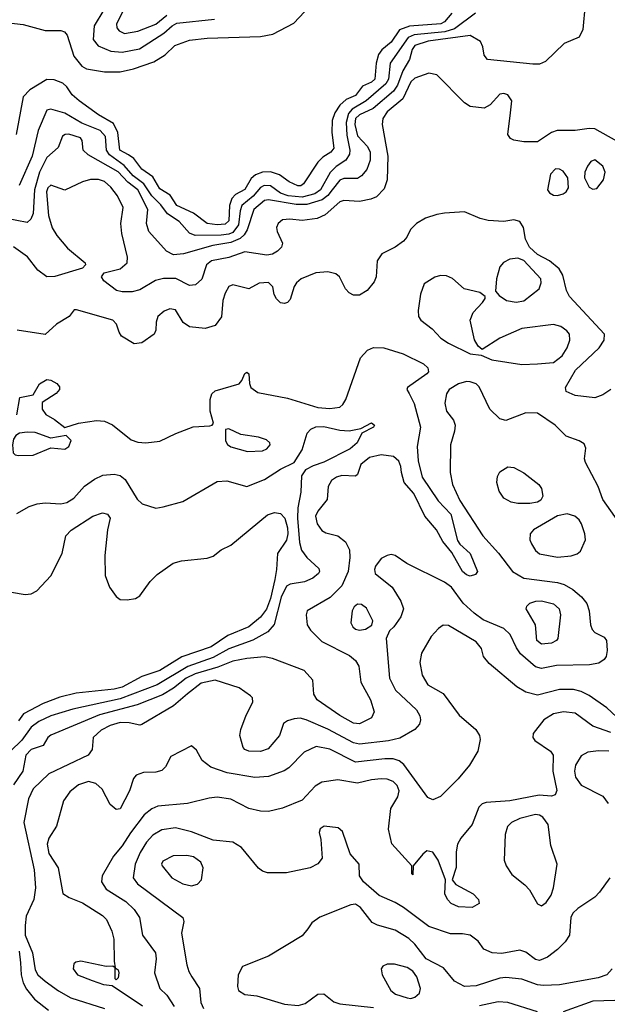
# Model space of a CAD drawing. Extents: x 1173029 to 1307123, y 522559 to 678521.
# Tile 340 of 623: x 1297817 to 1300787, y 531825 to 536806. Entities that reach past the tile are written whole.
import ezdxf

# ---------------------------------------------------------------- set-up
doc = ezdxf.new("R2010")
doc.units = 0

msp = doc.modelspace()

# ---------------------------------------------------------------- linework, layer by layer
at = {"layer": '0CON10XD'}
for points in [[(1300675.5, 536884.5), (1300664.3, 536755.7), (1300645, 536716.9), (1300570, 536685), (1300475.7, 536594.3), (1300445, 536580.8), (1300410.6, 536580.6), (1300182.5, 536605), (1300165.8, 536625.8), (1300158, 536668), (1300145.6, 536695), (1300095, 536726), (1299882.5, 536697.5), (1299815, 536675.7), (1299800.2, 536655), (1299787.2, 536605), (1299753.3, 536546.7), (1299727.1, 536475), (1299706.7, 536443.3), (1299603.2, 536356.8), (1299535, 536324.5), (1299514.3, 536305), (1299511.7, 536275), (1299525, 536218.9), (1299575, 536163.3), (1299588.7, 536135), (1299588, 536095), (1299571.7, 536048.3), (1299545, 536015.4), (1299525, 536002.4), (1299455, 536001.7), (1299435, 535994.2), (1299395.8, 535945), (1299374.1, 535915.9), (1299345.9, 535894.1), (1299268.6, 535871.4), (1299215, 535870.5), (1299075, 535895.2), (1299055, 535890.9), (1299000.3, 535845), (1298967.7, 535742.3), (1298952.4, 535717.6), (1298931, 535699), (1298885, 535679.3), (1298794, 535664), (1298645, 535621.4), (1298595, 535616.2), (1298559.4, 535635), (1298470, 535735), (1298458.5, 535775), (1298464.2, 535845), (1298414.9, 535944.9), (1298363.1, 535983.1), (1298315, 536036.7), (1298162.6, 536122.6), (1298138.1, 536145), (1298132.5, 536195), (1298125, 536208.1), (1298065, 536226.6), (1298046.7, 536225), (1298033.7, 536216.3), (1298011.2, 536158.8), (1297955, 536108.5), (1297917.2, 536035), (1297892.1, 535945), (1297885, 535826), (1297874.2, 535795.8), (1297855, 535778.9), (1297750.8, 535799.2)], [(1297675, 536800), (1297835, 536781.2), (1297945, 536750.7), (1298025, 536750.5), (1298043.3, 536743.3), (1298056.7, 536726.7), (1298090.7, 536620.7), (1298131.1, 536571.1), (1298155, 536557.1), (1298245, 536542.2), (1298325, 536541.5), (1298392.6, 536557.4), (1298495, 536592.2), (1298552.2, 536627.8), (1298600.8, 536675), (1298675, 536701.8), (1298765, 536712.1), (1299035, 536720.5), (1299097.4, 536732.6), (1299202.2, 536787.8), (1299257.5, 536845)], [(1300001.2, 536838.8), (1299964.4, 536795), (1299945.7, 536785), (1299787.9, 536772.1), (1299736.6, 536753.4), (1299695, 536692.3), (1299647.6, 536652.4), (1299630.7, 536629.3), (1299618.3, 536585), (1299611.8, 536505), (1299595, 536490.3), (1299550, 536470), (1299515, 536421.9), (1299467.9, 536402.1), (1299435, 536373.6), (1299409.6, 536335), (1299396.2, 536295), (1299395.4, 536234.6), (1299404.4, 536155), (1299389.4, 536135), (1299350, 536110), (1299324.7, 536085.3), (1299252.2, 535975), (1299238, 535965), (1299223.8, 535965), (1299179.2, 535985), (1299130, 536020), (1299085.3, 536035.3), (1299045, 536034.2), (1299008.4, 536021.6), (1298987.7, 536002.3), (1298955, 535946.1), (1298908.3, 535921.7), (1298889, 535901), (1298877.1, 535865), (1298875, 535788), (1298855, 535771.4), (1298815, 535767.1), (1298764.2, 535775), (1298696.4, 535826.4), (1298611.5, 535865), (1298578.1, 535918.1), (1298525, 535949.2), (1298490.4, 536010.4), (1298435, 536048.7), (1298394.1, 536104.1), (1298367.9, 536122.1), (1298323.7, 536145), (1298313.9, 536235), (1298291, 536281), (1298215.6, 536325), (1298116.9, 536395), (1298082.9, 536425), (1298055.6, 536465.6), (1298034.5, 536484.5), (1297991.7, 536501.7), (1297955, 536502.2), (1297868.5, 536451.5), (1297835.4, 536415), (1297799.4, 536225)], [(1300121.1, 536838.9), (1300015, 536759.6), (1299966.3, 536743.7), (1299811.7, 536728.3), (1299781.2, 536715), (1299690.3, 536585), (1299680.7, 536505), (1299668.3, 536481.7), (1299568.5, 536395), (1299497.6, 536352.4), (1299478.9, 536331.1), (1299467.4, 536285), (1299471.4, 536221.4), (1299486.1, 536145), (1299483.8, 536125), (1299465.1, 536094.9), (1299416.6, 536063.4), (1299387, 536033), (1299336.9, 535945), (1299308.6, 535925), (1299245, 535908), (1299175, 535914.5), (1299135, 535927.4), (1299085, 535964.5), (1299053, 535967), (1299035, 535957.3), (1298996.9, 535913.1), (1298939.9, 535865), (1298931, 535839), (1298922.7, 535767.3), (1298895, 535729.6), (1298875, 535720.3), (1298835, 535715.3), (1298704.5, 535714.5), (1298675, 535725.8), (1298623.4, 535785), (1298565, 535823), (1298529.9, 535869.9), (1298484.9, 535914.9), (1298445, 535974.6), (1298390.6, 536015), (1298345, 536068.5), (1298271.2, 536121.2), (1298256.4, 536146.4), (1298250.8, 536215), (1298223.5, 536245), (1298132, 536282), (1298045, 536333.3), (1297975, 536352.7), (1297955, 536348.1), (1297910, 536245), (1297879.6, 536115), (1297813.7, 535966.3)], [(1298243.2, 536855), (1298194.1, 536775), (1298187.7, 536705), (1298213.3, 536673.3), (1298277.1, 536647.1), (1298335, 536641.4), (1298422.7, 536657.3), (1298545, 536736.9), (1298587.2, 536775), (1298611.7, 536788.3), (1298801.1, 536808.9)], [(1298339.4, 536850.6), (1298307.2, 536785), (1298308.9, 536765), (1298319.1, 536749.1), (1298346.3, 536736.3), (1298415, 536747.1), (1298505, 536783.3), (1298561.1, 536828.9)], [(1300877.2, 536167.2), (1300725, 536253.3), (1300695, 536255.4), (1300625.5, 536244.5), (1300534, 536245), (1300504.6, 536235), (1300435, 536187.6), (1300365, 536187.1), (1300315, 536195.7), (1300298.8, 536205), (1300283.8, 536225), (1300298.1, 536335), (1300304.2, 536395), (1300285, 536425.8), (1300265, 536432.5), (1300245, 536428.6), (1300195.5, 536374.5), (1300165, 536357.5), (1300095, 536366.9), (1300065, 536384.4), (1299926.2, 536526.2), (1299885, 536535.3), (1299815, 536510.3), (1299795, 536490.8), (1299753.5, 536405), (1299675, 536339.1), (1299652.1, 536305), (1299649.8, 536275), (1299678.3, 536115), (1299673.8, 535996.2), (1299659.5, 535950.5), (1299620.3, 535909.7), (1299592.6, 535897.4), (1299534.7, 535885.3), (1299455, 535890.3), (1299435, 535884.7), (1299360.8, 535819.2), (1299320.7, 535800.7), (1299245, 535790.3), (1299182.7, 535797.3), (1299145, 535792.5), (1299123.1, 535775), (1299115.6, 535755), (1299117.8, 535735), (1299145.6, 535675), (1299141.1, 535655), (1299120.6, 535635), (1299095, 535620.4), (1299065.9, 535614.1), (1298955, 535631.1), (1298875, 535602.5), (1298787.1, 535585), (1298760.9, 535565), (1298737.3, 535492.7), (1298705, 535463.8), (1298675, 535461.5), (1298606.2, 535496.2), (1298543.7, 535496.3), (1298503.7, 535486.3), (1298425, 535440), (1298385, 535428.5), (1298335, 535428.5), (1298306.5, 535436.5), (1298242.5, 535485), (1298231.2, 535505), (1298244.3, 535525.7), (1298325, 535546.2), (1298361.1, 535575), (1298362.7, 535605), (1298334.2, 535724.2), (1298328.7, 535775), (1298340.8, 535855), (1298312.3, 535915), (1298278.2, 535958.2), (1298245, 535987.5), (1298215, 535998), (1298175, 535996.8), (1298135, 535985.4), (1298045, 535943.3), (1297975, 535968.2), (1297958.5, 535955), (1297952.6, 535935), (1297962.5, 535815), (1297982, 535752), (1298005, 535713.5), (1298059.3, 535649.3), (1298148.8, 535575), (1298150, 535565), (1298135, 535548), (1297994.2, 535505.8), (1297955, 535504.2), (1297908, 535538), (1297856.1, 535606.1), (1297785, 535656.2)], [(1300715, 535948), (1300735, 535951.2), (1300768, 535995), (1300775.8, 536034.2), (1300764.2, 536065), (1300725, 536097.1), (1300705, 536088.6), (1300687.8, 536065), (1300674.4, 536035), (1300671.4, 536005), (1300695, 535958.8), (1300715, 535948)], [(1300535, 535916.2), (1300565, 535924.6), (1300579.4, 535935), (1300590.6, 535955), (1300587.5, 536005), (1300565, 536038.6), (1300545, 536049.4), (1300525, 536050.6), (1300500, 536025), (1300485.5, 535945), (1300495, 535930), (1300515, 535918.5), (1300535, 535916.2)], [(1300805.3, 534934.7), (1300765, 534907.7), (1300725, 534892.2), (1300625, 534903.9), (1300580, 534925), (1300575.6, 534945), (1300627.1, 535032.9), (1300747.1, 535145), (1300771.4, 535185), (1300772.5, 535215), (1300595.6, 535405), (1300581.1, 535435), (1300562.9, 535512.9), (1300544.5, 535545), (1300495.5, 535585), (1300435, 535617.6), (1300393.7, 535655), (1300373.3, 535695), (1300364.5, 535755), (1300345, 535785.6), (1300315, 535792.5), (1300265, 535785.4), (1300185, 535790.4), (1300145, 535800), (1300065, 535832.9), (1299965, 535827.7), (1299925, 535819.7), (1299868.2, 535801.8), (1299823.1, 535775), (1299793.1, 535745), (1299774.2, 535705), (1299757.5, 535685), (1299715.8, 535655), (1299648.3, 535621.7), (1299624.6, 535585), (1299618.7, 535505), (1299609.6, 535480.4), (1299573.5, 535436.5), (1299535, 535412.9), (1299505, 535412.1), (1299483.2, 535423.2), (1299464.4, 535444.4), (1299434.5, 535505), (1299415, 535519.6), (1299375, 535530.7), (1299314.7, 535525.3), (1299240, 535495), (1299216, 535475), (1299204.3, 535455.7), (1299185, 535390), (1299170, 535375), (1299155, 535370.8), (1299135, 535374), (1299115, 535393.3), (1299104, 535415), (1299096.2, 535455), (1299075, 535476), (1299027.7, 535472.3), (1298975, 535443.8), (1298894.2, 535464.2), (1298875, 535455.6), (1298855, 535422.5), (1298843.4, 535385), (1298837.3, 535302.7), (1298805, 535259.2), (1298755, 535244.1), (1298675, 535251.6), (1298643.8, 535273.8), (1298605, 535337.8), (1298576.4, 535343.6), (1298548, 535332), (1298515.8, 535305), (1298507.1, 535275), (1298505.8, 535235), (1298497.1, 535215), (1298435, 535171.1), (1298395, 535165.6), (1298331.9, 535205), (1298319.1, 535225), (1298306.2, 535266.2), (1298288, 535285), (1298105, 535337.5), (1298092.5, 535337.5), (1298067.5, 535305), (1298003.8, 535265), (1297945, 535212.5), (1297805, 535235.5)], [(1300327, 535377), (1300365, 535382.9), (1300443.1, 535445), (1300453.5, 535475), (1300450.8, 535495), (1300365, 535588.1), (1300335, 535598.9), (1300295, 535594.1), (1300262, 535578), (1300245, 535556.2), (1300227.1, 535495), (1300223, 535433), (1300240.5, 535410.5), (1300277.5, 535385), (1300327, 535377)], [(1300355, 535060.8), (1300435, 535064.6), (1300515, 535071.2), (1300558.8, 535105), (1300584.6, 535145), (1300598.5, 535185), (1300595.5, 535215), (1300582.6, 535232.6), (1300553.2, 535253.2), (1300515, 535264.6), (1300355, 535244.3), (1300245, 535194.3), (1300155, 535137.5), (1300134.2, 535154.2), (1300115.7, 535185.7), (1300094.3, 535285), (1300110, 535325), (1300156.2, 535375), (1300170, 535395), (1300170, 535405), (1300142.5, 535425), (1300064.1, 535444.1), (1300005, 535496.4), (1299975, 535510.4), (1299945, 535511.5), (1299915, 535503.3), (1299860.9, 535469.1), (1299842.6, 535417.4), (1299831.5, 535335), (1299833.3, 535305), (1299845.4, 535285.4), (1299902.1, 535242.1), (1299946.7, 535195), (1299985, 535170), (1300095, 535116.2), (1300149.3, 535109.3), (1300204.5, 535084.5), (1300355, 535060.8)], [(1297802.6, 534807.4), (1297817.5, 534895), (1297885, 534908.8), (1297916.4, 534963.6), (1297955, 534985.7), (1297975, 534982.9), (1298004, 534965), (1298017.9, 534947.9), (1298018.6, 534935), (1298002, 534915), (1297930.8, 534869.2), (1297931.4, 534835), (1297948.9, 534808.9), (1297993.6, 534783.6), (1298045, 534742.5), (1298115, 534764.3), (1298205, 534777.7), (1298245, 534775.4), (1298286.8, 534756.8), (1298380.2, 534680.2), (1298415, 534668), (1298454.7, 534665.3), (1298525, 534674.5), (1298606.7, 534713.3), (1298694.3, 534745.7), (1298778, 534752), (1298790, 534755), (1298797.5, 534765), (1298780, 534825), (1298780, 534885), (1298787.7, 534912.3), (1298805, 534928.8), (1298925.8, 534964.2), (1298939.7, 534980.3), (1298955, 535016.7), (1298965, 535023.3), (1298976.2, 535015), (1298978.8, 534965), (1298986, 534945), (1299020.5, 534920.5), (1299171, 534891), (1299325, 534844.7), (1299385, 534838.6), (1299434.7, 534845.3), (1299450.9, 534859.1), (1299466.2, 534885), (1299539.2, 535095), (1299575, 535134.2), (1299605, 535147.8), (1299657.5, 535145), (1299755, 535115.6), (1299858.8, 535065), (1299880.8, 535045), (1299882.9, 535025), (1299875.7, 535015), (1299778, 534945), (1299774, 534935), (1299785.7, 534915), (1299811.5, 534865), (1299842.9, 534745), (1299826.3, 534646.3), (1299831.5, 534575), (1299851.7, 534491.7), (1299932, 534372), (1299995.8, 534305), (1300030.9, 534170.9), (1300042.4, 534152.4), (1300093.6, 534105), (1300132, 534015), (1300121.4, 533998.6), (1300095, 533991.1), (1300075, 533997.3), (1300055.5, 534015), (1300001.1, 534111.1), (1299956, 534166), (1299924.5, 534225), (1299864.5, 534295), (1299808.8, 534408.8), (1299760, 534465), (1299746.9, 534515), (1299744.3, 534545), (1299733.4, 534573.4), (1299707, 534597), (1299645, 534605.3), (1299585, 534590.6), (1299541.5, 534555), (1299524.3, 534505.7), (1299515, 534496), (1299445, 534500.4), (1299418.3, 534491.7), (1299393.6, 534475), (1299377.1, 534445), (1299370.7, 534379.3), (1299325, 534320.5), (1299312.8, 534295), (1299320, 534255), (1299345, 534222.2), (1299365, 534210.9), (1299426, 534195), (1299464.4, 534165), (1299483.4, 534123.4), (1299485.4, 534085.4), (1299476.7, 534015), (1299445, 533942.5), (1299387, 533883), (1299270, 533815), (1299265.7, 533795), (1299270, 533745), (1299287.9, 533717.9), (1299345, 533661.1), (1299485, 533589.6), (1299514.5, 533565), (1299531.1, 533535)], [(1300845, 534263.6), (1300765, 534378), (1300740.6, 534445), (1300677.5, 534565), (1300672.5, 534585), (1300679.1, 534639.1), (1300669.8, 534659.8), (1300646, 534675), (1300578.8, 534698.8), (1300524.3, 534755), (1300434.1, 534815.9), (1300375, 534816.2), (1300275, 534778.8), (1300245, 534786.2), (1300193.8, 534835), (1300139.3, 534949.3), (1300123.7, 534963.7), (1300094.6, 534974.6), (1300075, 534975.4), (1300035, 534963.2), (1299988.6, 534935), (1299975, 534913.3), (1299965.6, 534865.6), (1299975, 534826.2), (1300010.5, 534780.5), (1300017.8, 534755), (1300015.5, 534725), (1299994.6, 534655), (1299993.3, 534515), (1300004.2, 534455), (1300042.8, 534372.8), (1300158.2, 534195), (1300236.9, 534106.9), (1300307.7, 534015), (1300365, 533981.1), (1300535, 533959.7), (1300569, 533949), (1300613.3, 533923.3), (1300657, 533887), (1300683.4, 533853.4), (1300696, 533816), (1300702.5, 533745), (1300711.3, 533721.3), (1300725, 533705.6), (1300771.9, 533681.9), (1300784.2, 533665), (1300787.1, 533615), (1300782, 533585), (1300771.2, 533568.8), (1300745, 533551.4), (1300697.8, 533542.2), (1300530.9, 533539.1), (1300454, 533524), (1300425, 533532.5), (1300348.9, 533598.9), (1300328.2, 533628.2), (1300296.3, 533696.3), (1300265, 533726.7), (1300160.5, 533770.5), (1300114.1, 533804.1), (1300058, 533855), (1299999.3, 533935), (1299965, 533961.1), (1299774.6, 534054.6), (1299715, 534096), (1299695, 534100), (1299675, 534096), (1299645, 534080), (1299615, 534041.2), (1299610, 534025), (1299614.4, 534005), (1299700, 533935), (1299742.9, 533865), (1299756.9, 533825), (1299744.4, 533785.6), (1299708.8, 533735), (1299685.9, 533714.1), (1299669.2, 533675), (1299686.4, 533475), (1299717.3, 533415), (1299822.2, 533315), (1299839.1, 533285), (1299842.7, 533265), (1299837.3, 533242.7), (1299815.3, 533214.7), (1299738.7, 533171.3), (1299681.9, 533158.1), (1299535, 533142), (1299505, 533148.7), (1299375, 533217.2), (1299265, 533264.6), (1299235, 533272.7), (1299205, 533270), (1299170.9, 533259.1), (1299151.2, 533245), (1299130.8, 533185), (1299072.6, 533117.4), (1299035, 533104.5), (1298975.5, 533105.5), (1298955, 533114.4), (1298946.9, 533125), (1298930.4, 533185), (1298935.4, 533215), (1298962.6, 533287.4), (1298996.4, 533353.6), (1298993.3, 533375), (1298983.3, 533385), (1298926.8, 533426.8), (1298805, 533464.8), (1298735, 533449.1), (1298665, 533395.7), (1298594.2, 533335.8), (1298435, 533240), (1298425, 533236.7), (1298369.7, 533249.7), (1298325, 533251.3), (1298274.8, 533235.2), (1298228.5, 533211.5), (1298188.5, 533175), (1298182.9, 533115), (1298162.7, 533085), (1297965, 532991.6), (1297885.4, 532915), (1297861.8, 532865), (1297838.8, 532745), (1297891, 532505), (1297897.4, 532415), (1297888, 532355), (1297849.3, 532270.7), (1297844.5, 532224.5), (1297844.9, 532175), (1297882.4, 532085), (1297895, 531999.2), (1297908.7, 531975), (1297945, 531942.2), (1298013, 531893), (1298075, 531858.4), (1298245.5, 531805)], [(1297801.9, 534308.1), (1297865, 534342.7), (1297905, 534356.5), (1297945, 534361.1), (1298025, 534356.2), (1298055, 534363.8), (1298090, 534385), (1298144.7, 534445.3), (1298195, 534481.2), (1298238.1, 534501.9), (1298295, 534506.1), (1298325, 534500), (1298350.1, 534480.1), (1298410.9, 534380.9), (1298436, 534356), (1298505, 534335.5), (1298541.9, 534341.9), (1298641.7, 534368.3), (1298815, 534470), (1298865, 534472.5), (1298965, 534444.7), (1299055, 534480.3), (1299135, 534531.6), (1299204.6, 534565.4), (1299245, 534630), (1299269.5, 534715), (1299288.1, 534735), (1299313.4, 534746.6), (1299355, 534747.6), (1299435, 534729.3), (1299483.3, 534726.7), (1299541.7, 534738.3), (1299595, 534766), (1299610, 534755), (1299605, 534744), (1299545.8, 534714.2), (1299522.7, 534665), (1299487.9, 534635), (1299355, 534567.6), (1299300.8, 534549.2), (1299261.4, 534528.6), (1299242.2, 534497.8), (1299238.2, 534415), (1299223.8, 534336.2), (1299221.3, 534285), (1299232, 534162), (1299241.9, 534121.9), (1299268.1, 534085), (1299329.1, 534029.1), (1299333.1, 534015), (1299328.1, 534005), (1299299.2, 533980.8), (1299257, 533963), (1299185, 533951.1), (1299165, 533940.4), (1299138.5, 533885), (1299102.9, 533747.1), (1299070.8, 533709.2), (1298995, 533667.9), (1298875, 533622.6), (1298795, 533579), (1298666.8, 533533.2), (1298511.9, 533441.9), (1298325, 533370), (1298085, 533318.9), (1297975, 533284.4), (1297914.3, 533255.7), (1297875, 533226.8), (1297827.9, 533162.1), (1297770.9, 533105)], [(1297811.2, 534601.2), (1297885, 534603.1), (1297975, 534640.8), (1298045, 534632.5), (1298065, 534647.5), (1298077, 534677), (1298051.7, 534701.7), (1297975, 534689.2), (1297895, 534717.1), (1297855, 534720), (1297815.6, 534714.4), (1297797.1, 534702.9), (1297785.6, 534684.4), (1297780.6, 534655), (1297784, 534614), (1297794, 534604), (1297811.2, 534601.2)], [(1298968.7, 534621.3), (1299045, 534624.5), (1299067.1, 534635), (1299083.3, 534655), (1299082.2, 534665), (1299065, 534680.9), (1299025, 534693.6), (1298935, 534707.1), (1298875, 534736.7), (1298857.5, 534732.5), (1298857.5, 534675), (1298867.3, 534657.3), (1298885, 534645.4), (1298968.7, 534621.3)], [(1300395, 534357.8), (1300335, 534358.7), (1300301.2, 534365), (1300263.8, 534385), (1300240.9, 534420.9), (1300228.6, 534465), (1300231.9, 534495), (1300245, 534518.8), (1300285, 534543.8), (1300315, 534540.8), (1300365, 534514.4), (1300442, 534455), (1300455.6, 534435), (1300461.8, 534395), (1300451.5, 534375), (1300435, 534364.7), (1300395, 534357.8)], [(1297695, 533924), (1297845, 533897.5), (1297875, 533901.8), (1297903.2, 533916.8), (1297975, 533991.9), (1298031.1, 534105), (1298050.6, 534195), (1298076.7, 534223.3), (1298186, 534295), (1298235, 534311.5), (1298261.2, 534305), (1298274.3, 534285), (1298260.8, 534225), (1298247.9, 534095), (1298249.6, 533995), (1298271.1, 533935), (1298305, 533887.3), (1298325, 533872.1), (1298359.6, 533870.4), (1298402.4, 533877.6), (1298425, 533891.4), (1298476.7, 533963.3), (1298511.5, 533998.5), (1298593.1, 534056.9), (1298635, 534068.9), (1298765, 534082.2), (1298795, 534091.9), (1298836.3, 534123.7), (1298885, 534148.5), (1299069.3, 534300.7), (1299105, 534312.9), (1299135, 534307.8), (1299156.8, 534285), (1299171, 534235), (1299172.6, 534205), (1299165, 534173.1), (1299120.6, 534105), (1299116, 534025), (1299106.1, 533973.9), (1299085, 533878.5), (1299065, 533823.9), (1299035, 533784.1), (1298974.6, 533735), (1298869.5, 533690.5), (1298785, 533633.2), (1298637, 533583), (1298525, 533514.2), (1298435, 533483), (1298335, 533428.9), (1298295, 533419.3), (1298101.7, 533398.3), (1298020.3, 533379.7), (1297935, 533347), (1297836, 533294), (1297811.2, 533258.8)], [(1300535, 534087.7), (1300605, 534094.5), (1300635, 534104.3), (1300652.4, 534117.6), (1300676.5, 534175), (1300673.5, 534205), (1300656.4, 534255), (1300645, 534275.7), (1300624, 534295), (1300585, 534305.4), (1300535, 534296.1), (1300414.3, 534225), (1300396.9, 534205), (1300395.5, 534175), (1300403.6, 534155), (1300425, 534121.4), (1300445, 534103.3), (1300535, 534087.7)], [(1299535, 533718.5), (1299565, 533723.1), (1299597.7, 533742.3), (1299602.5, 533765), (1299569.7, 533829.7), (1299545, 533847.5), (1299525, 533849.4), (1299508.1, 533835), (1299498.2, 533815), (1299491.1, 533755), (1299500.6, 533735), (1299515, 533723.6), (1299535, 533718.5)], [(1300455, 533646.5), (1300431.8, 533665), (1300423.8, 533745), (1300376.7, 533825), (1300380.4, 533839.6), (1300396, 533854), (1300426.7, 533865), (1300455, 533865.3), (1300515, 533850.4), (1300544.5, 533825), (1300550.9, 533795), (1300538, 533675), (1300531.2, 533665), (1300505, 533652.5), (1300455, 533646.5)], [(1300859.4, 533255), (1300785, 533325.4), (1300695, 533386.9), (1300655, 533406.8), (1300616.9, 533416.9), (1300545, 533417.6), (1300435, 533389.3), (1300375, 533403.6), (1300330.6, 533430.6), (1300189.8, 533549.8), (1300162, 533585), (1300152, 533625), (1300125, 533658.9), (1299985, 533742.2), (1299957.4, 533742.6), (1299933.4, 533726.6), (1299896.9, 533685), (1299848.2, 533601.8), (1299839.7, 533555), (1299851, 533491), (1299880.8, 533440.8), (1299957.6, 533397.6), (1300038.3, 533288.3), (1300122.9, 533215), (1300140.6, 533185), (1300144.4, 533165), (1300133.3, 533105), (1300091.5, 533035), (1300033.1, 532965), (1299944.3, 532875.7), (1299905, 532860), (1299880.7, 532870.7), (1299758.1, 533038.1), (1299735, 533056.5), (1299705, 533066.2), (1299662.7, 533067.3), (1299515, 533049.5), (1299385.2, 533115.2), (1299315, 533130), (1299255, 533100), (1299178.1, 533021.9), (1299154.3, 533005.7), (1299075, 532978.4), (1299005, 532973.3), (1298865.9, 532995.9), (1298783.8, 533025), (1298739.3, 533059.3), (1298711.4, 533111.4), (1298685, 533132), (1298581.2, 533078.8), (1298554.1, 533025.9), (1298535, 533008.8), (1298505, 533000), (1298442.3, 532997.7), (1298406.1, 532983.9), (1298392.3, 532967.7), (1298371.9, 532905), (1298325, 532814.4), (1298305, 532810.6), (1298275, 532836.2), (1298234.4, 532914.4), (1298202.1, 532942.1), (1298165, 532951.8), (1298114.3, 532935), (1298070.2, 532899.8), (1298038.9, 532855), (1298003.4, 532726.6), (1297964.2, 532665.8), (1297955.4, 532635), (1297965, 532588), (1298010.8, 532515), (1298035.9, 532385.9), (1298067.5, 532365), (1298135, 532338.9), (1298235.5, 532275), (1298255.4, 532255), (1298283.5, 532195), (1298293.1, 532155), (1298293.8, 532043.8), (1298300, 532010), (1298315, 532000), (1298318.8, 531985), (1298315, 531960), (1298305, 531950), (1298300, 531955), (1298300, 532010), (1298287.5, 532017.5), (1298253.6, 532016.4), (1298125.8, 532044.2), (1298101.2, 532038.8), (1298090.5, 532029.5), (1298088, 532005), (1298108.6, 531975), (1298183.3, 531945), (1298240, 531925), (1298285, 531920), (1298437.8, 531817.8)], [(1299531.1, 533535), (1299540.8, 533455), (1299589.6, 533365), (1299608.1, 533305), (1299595.8, 533275), (1299535, 533243.4), (1299505, 533247.2), (1299435, 533286.6), (1299320.9, 533365), (1299304.7, 533394.7), (1299298.8, 533465), (1299255, 533513.5), (1299095, 533574.6), (1299055, 533582.5), (1298965, 533575.2), (1298895, 533561.5), (1298819.2, 533530.8), (1298703.6, 533496.4), (1298659.3, 533475), (1298595, 533424.8), (1298538.6, 533391.4), (1298410.2, 533339.8), (1298220.8, 533289.2), (1297975, 533186.9), (1297960, 533175), (1297935.6, 533134.4), (1297875, 533114), (1297848.7, 533085), (1297832.6, 533005), (1297785, 532935.9)], [(1300805, 533199.7), (1300715, 533232.2), (1300625, 533297.2), (1300565.3, 533304.7), (1300515, 533294.6), (1300466.3, 533263.7), (1300411.9, 533195), (1300410.6, 533175), (1300420.5, 533160.5), (1300500.8, 533105), (1300513.1, 533085), (1300511.8, 533005), (1300532.6, 532907.4), (1300524.5, 532885.5), (1300505, 532877.8), (1300443.4, 532883.4), (1300295, 532855.3), (1300175, 532846.9), (1300155, 532840), (1300137.3, 532822.7), (1300104.5, 532735), (1300047.3, 532665), (1300030.4, 532635), (1300023.8, 532596.2), (1300022.6, 532517.4), (1300002.5, 532455), (1300021.7, 532431.7), (1300110, 532385), (1300136.2, 532355), (1300140, 532335), (1300104.2, 532315.8), (1300035, 532318.1), (1299998.8, 532335), (1299979.2, 532355), (1299965.8, 532385), (1299970, 532455), (1299933.1, 532555), (1299905, 532595.7), (1299875, 532601.1), (1299854.4, 532585), (1299806.7, 532525), (1299805, 532480), (1299800, 532485), (1299800, 532525), (1299697.8, 532637.8), (1299681.9, 532711.9), (1299694, 532815), (1299727.8, 532875), (1299734.7, 532905), (1299725, 532932.2), (1299705, 532953.1), (1299675, 532964.7), (1299645, 532965.9), (1299595, 532960.6), (1299525, 532943.1), (1299425, 532961.6), (1299345, 532948.2), (1299311.3, 532928.7), (1299245, 532858.2), (1299145, 532817.8), (1299075, 532800.5), (1299035, 532801.5), (1298975, 532815.5), (1298885, 532862.3), (1298815, 532873.2), (1298775, 532868.8), (1298665, 532840.6), (1298515, 532828.2), (1298485, 532814.7), (1298445.9, 532784.1), (1298377.5, 532692.5), (1298335, 532627.5), (1298291.4, 532575), (1298233.6, 532475), (1298231.2, 532445), (1298255, 532407.5), (1298353.5, 532345), (1298395, 532304.4), (1298423.5, 532265), (1298437.5, 532175), (1298503.3, 532085), (1298507.5, 532055), (1298498.2, 531985), (1298525, 531906), (1298561.6, 531871.6), (1298598.5, 531815)], [(1300795, 533105.3), (1300742.9, 533107.1), (1300689.8, 533100.2), (1300655, 533082.9), (1300626.2, 533035), (1300622.2, 533005), (1300627.5, 532975), (1300655, 532934.4), (1300765, 532878.8), (1300791.7, 532841.7)], [(1300455, 532324.3), (1300479.1, 532340.9), (1300503.2, 532376.8), (1300515.7, 532415), (1300533.3, 532535), (1300501.2, 532628.8), (1300488, 532735), (1300461.1, 532771.1), (1300445, 532781.6), (1300425, 532784.8), (1300344.8, 532765.2), (1300303.5, 532745), (1300283.6, 532725), (1300270.5, 532685), (1300266.9, 532555), (1300276.9, 532525), (1300305, 532482.5), (1300370.5, 532430.5), (1300393.6, 532403.6), (1300435, 532332.9), (1300455, 532324.3)], [(1300799.5, 532465), (1300748.1, 532391.9), (1300725, 532367.8), (1300639.2, 532310.8), (1300613.4, 532286.6), (1300602.9, 532265), (1300595.6, 532175), (1300575, 532141.4), (1300535, 532101.9), (1300485, 532063.6), (1300445, 532047.5), (1300425, 532052.2), (1300375, 532088.5), (1300345, 532100), (1300255, 532081.8), (1300205.6, 532085.6), (1300163.6, 532103.6), (1300134, 532145), (1300093.8, 532175), (1300055, 532181.5), (1299995, 532181.1), (1299885, 532218.8), (1299756.7, 532315), (1299715, 532340.8), (1299634.3, 532375), (1299554.5, 532445), (1299534.4, 532475), (1299532.5, 532535), (1299486.8, 532586.8), (1299449.1, 532699.1), (1299427.3, 532717.3), (1299356.1, 532726.1), (1299336.4, 532713.6), (1299331.2, 532695), (1299339.5, 532659.5), (1299345.7, 532564.3), (1299325, 532535.7), (1299285, 532516.2)], [(1299285, 532516.2), (1299165, 532490.9), (1299069.7, 532489.7), (1299045, 532498), (1299025, 532514), (1298938, 532618), (1298895, 532646.2), (1298795, 532655.4), (1298685, 532697.7), (1298605, 532717.3), (1298535, 532708.7), (1298489.5, 532680.5), (1298458.2, 532645), (1298426.3, 532593.7), (1298401.4, 532535), (1298390, 532465), (1298411.8, 532435), (1298641.9, 532265), (1298646.7, 532245), (1298634.7, 532184.7), (1298661.9, 532025), (1298671.6, 531991.6), (1298687.5, 531965), (1298725.8, 531905), (1298733.4, 531835), (1298746.8, 531805)], [(1298685, 532424.6), (1298716.2, 532433.8), (1298735.6, 532455), (1298743.8, 532515), (1298732.7, 532545), (1298695, 532570.8), (1298661.3, 532578.7), (1298593.7, 532576.3), (1298540.5, 532549.5), (1298534.4, 532535), (1298538.1, 532525), (1298585.7, 532465), (1298642, 532435), (1298685, 532424.6)], [(1300812.2, 532005), (1300785.6, 531975), (1300741.1, 531958.9), (1300545, 531924), (1300465, 531920), (1300435, 531924), (1300355, 531953.3), (1300275, 531961.2), (1300245, 531957.1), (1300125, 531918.2), (1300065, 531915.5), (1300015, 531942.9), (1299959.1, 532009.1), (1299871.1, 532055), (1299815, 532128.8), (1299785, 532157.9), (1299715, 532200.7), (1299625, 532225.4), (1299599.2, 532239.2), (1299540, 532315), (1299515, 532332.3), (1299491.3, 532328.7), (1299335, 532266.7), (1299293.1, 532236.9), (1299272.9, 532207.1), (1299245, 532171.8), (1299075, 532068.5), (1298942.6, 532017.4), (1298921.4, 531975), (1298918.8, 531915), (1298923.3, 531895), (1298955, 531875.8), (1299015, 531868.6), (1299155.8, 531825.8), (1299225, 531819.2), (1299260.9, 531829.1), (1299325, 531876), (1299355, 531878), (1299405, 531838), (1299435, 531827.1), (1299605, 531809.3)], [(1297815.2, 532094.8), (1297821.4, 532035), (1297824.5, 531975), (1297834.8, 531934.8), (1297851.7, 531901.7), (1297891.5, 531851.5), (1297962.2, 531795)], [(1299795, 531855.4), (1299815, 531861.8), (1299837.6, 531882.4), (1299843.1, 531905), (1299823.9, 531965), (1299805, 531993.5), (1299775, 532011.5), (1299711.7, 532028.3), (1299675, 532029.2), (1299652.3, 532017.7), (1299643.8, 532005), (1299649.2, 531975), (1299692.5, 531895), (1299717.3, 531877.3), (1299775, 531857.5), (1299795, 531855.4)], [(1300435, 531788.1), (1300285, 531833.9), (1300235, 531837.3), (1300141.8, 531818.2)], [(1300825, 531844.6), (1300715, 531840.9), (1300565, 531787.1)]]:
    msp.add_lwpolyline(points, dxfattribs=at)

doc.saveas('drawing.dxf')
